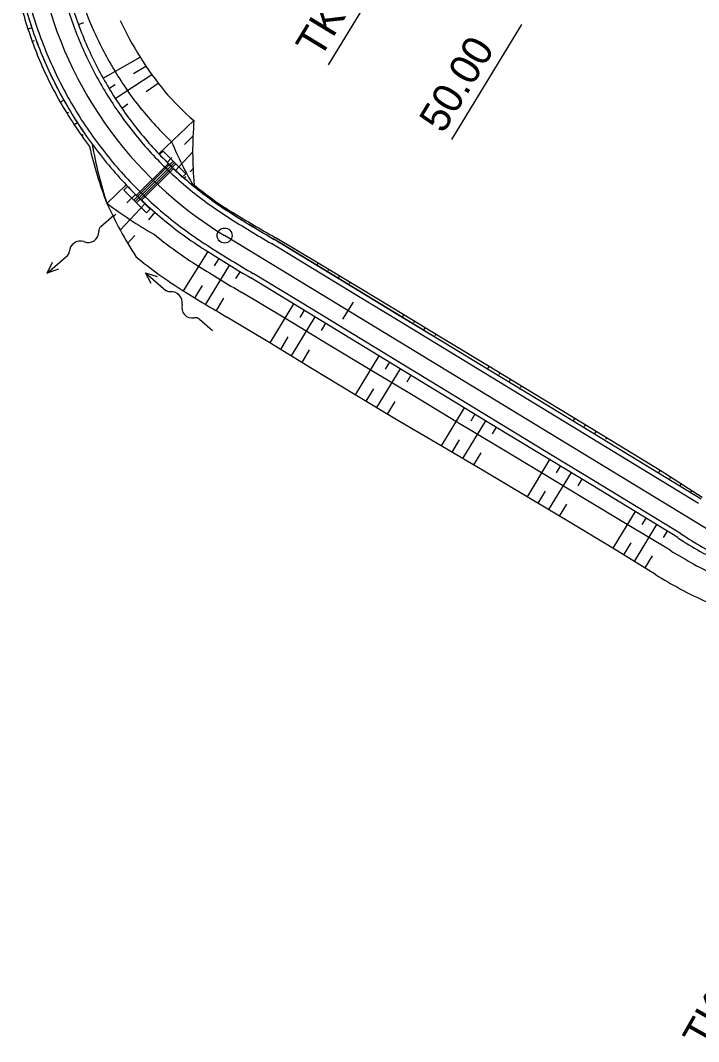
# Model space of a CAD drawing. Extents: x -481645 to -478728, y -1113199 to -1110710.
# Drawn here: x -479818.4 to -479750.6, y -1112835 to -1112732.9 of the extents above; entities that cross this region are included whole.
import ezdxf

# ---------------------------------------------------------------- set-up
doc = ezdxf.new("R2010")
doc.units = 0
for name, color, linetype in [('CP14_HECTOMETRY', 7, 'Continuous'), ('CP14_HLBODY', 7, 'Continuous'), ('CP14_HRANA_TELESO', 7, 'Continuous'), ('CP14_PRIKOP', 7, 'Continuous'), ('CP14_ZPEVKRAJ', 7, 'Continuous'), ('CP1_HATCH_SLOPE_L', 7, 'Continuous'), ('CP1_HATCH_SLOPE_R', 7, 'Continuous'), ('CP1_HLBODY', 7, 'Continuous'), ('CP1_HRANA_TELESO', 7, 'Continuous'), ('CP1_OSA', 7, 'Continuous'), ('CP1_STANICENI', 7, 'Continuous'), ('CP1_VOZOVKA', 7, 'Continuous'), ('CP1_ZPEVKRAJ', 7, 'Continuous')]:
    doc.layers.add(name, color=color, linetype=linetype)

# ---------------------------------------------------------------- blocks, each defined once
blk = doc.blocks.new('A$C716')
at = {"layer": 'CP14_ZPEVKRAJ'}
for p, q in [((-5.015, 2.333), (-4.471, 3.623)), ((-4.01, 3.428), (-4.554, 2.138)), ((-4.01, 3.428), (-4.471, 3.623)), ((-5.17, 1.964), (-5.015, 2.333)), ((0, 0), (-5.093, 2.148)), ((-5.015, 2.333), (-0.383, 0.379)), ((-4.554, 2.138), (-5.015, 2.333)), ((-0.325, 0.517), (-4.496, 2.277)), ((-5.715, 0.674), (-5.17, 1.964)), ((-4.71, 1.77), (-5.254, 0.48)), ((-0.078, -0.184), (-5.171, 1.964)), ((-4.71, 1.77), (-5.17, 1.964)), ((-4.768, 1.632), (-0.597, -0.128)), ((0.161, 1.669), (-0.383, 0.379)), ((0.078, 0.184), (0.622, 1.474)), ((0.161, 1.669), (0.622, 1.474)), ((-5.254, 0.48), (-5.715, 0.674)), ((-0.538, 0.01), (-1.083, -1.28)), ((-0.078, -0.184), (-0.999, 0.204)), ((0.078, 0.184), (-0.844, 0.573)), ((-0.538, 0.01), (-0.383, 0.379)), ((-0.078, -0.184), (0.078, 0.184)), ((-0.622, -1.474), (-0.078, -0.184)), ((-1.083, -1.28), (-0.622, -1.474))]:
    blk.add_line(p, q, dxfattribs=at)
blk = doc.blocks.new('A$C70B')
at = {"layer": 'CP14_HLBODY'}
for p, q in [((0.87, 0), (-0.87, 0)), ((6.86, 0.43), (7.97, 0)), ((7.97, 0), (5.28, 0)), ((7.97, 0), (6.86, -0.48))]:
    blk.add_line(p, q, dxfattribs=at)
for centre, radius, start, end in [((0.87, 0.58), 0.582, 269.6924, 322.7901), ((2.17, -0.42), 1.05, 24.4039, 142.0836), ((4.08, 0.59), 1.11, 210.8873, 317.3707), ((5.32, -0.64), 0.636, 85.9766, 131.7248)]:
    blk.add_arc(centre, radius, start, end, dxfattribs=at)

msp = doc.modelspace()

# ---------------------------------------------------------------- linework, layer by layer
at = {"layer": 'CP14_HRANA_TELESO'}
for p, q in [((-479817.25, -1112733.66), (-479817.64, -1112733.79)), ((-479817.01, -1112734.98), (-479817.2, -1112735.05)), ((-479816.81, -1112734.91), (-479816.81, -1112734.91)), ((-479814.05, -1112740.89), (-479814.41, -1112741.09)), ((-479813.56, -1112742.14), (-479813.73, -1112742.24)), ((-479813.39, -1112742.04), (-479813.39, -1112742.04)), ((-479812.69, -1112743.16), (-479813.01, -1112743.36)), ((-479812.11, -1112744.36), (-479812.26, -1112744.47)), ((-479811.96, -1112744.26), (-479811.96, -1112744.26)), ((-479807.8, -1112749.38), (-479809.74, -1112751.22)), ((-479806.87, -1112750.32), (-479807.73, -1112751.18)), ((-479805.92, -1112751.23), (-479808.41, -1112753.91)), ((-479808.84, -1112752.31), (-479809.1, -1112752.57)), ((-479804.94, -1112752.11), (-479805.59, -1112752.86)), ((-479806.95, -1112754.42), (-479807.66, -1112755.23)), ((-479799.65, -1112756.05), (-479802.1, -1112759.96)), ((-479798.55, -1112756.72), (-479799, -1112757.46)), ((-479797.48, -1112757.37), (-479799.88, -1112761.3)), ((-479796.42, -1112758.02), (-479796.86, -1112758.75)), ((-479800.2, -1112759.42), (-479800.95, -1112760.65)), ((-479798.06, -1112760.71), (-479798.8, -1112761.94)), ((-479791.08, -1112761.26), (-479793.45, -1112765.16)), ((-479790.01, -1112761.91), (-479790.45, -1112762.63)), ((-479788.94, -1112762.56), (-479791.32, -1112766.47)), ((-479787.87, -1112763.21), (-479788.31, -1112763.93)), ((-479791.63, -1112764.58), (-479792.38, -1112765.82)), ((-479789.5, -1112765.88), (-479790.25, -1112767.12)), ((-479782.53, -1112766.46), (-479784.91, -1112770.37)), ((-479781.46, -1112767.11), (-479781.89, -1112767.81)), ((-479780.4, -1112767.76), (-479782.77, -1112771.65)), ((-479779.33, -1112768.41), (-479779.75, -1112769.1)), ((-479783.08, -1112769.76), (-479783.84, -1112771.01)), ((-479780.93, -1112771.05), (-479781.69, -1112772.3)), ((-479773.99, -1112771.66), (-479776.31, -1112775.47)), ((-479772.92, -1112772.31), (-479773.33, -1112772.99)), ((-479771.85, -1112772.96), (-479774.15, -1112776.74)), ((-479770.79, -1112773.61), (-479771.2, -1112774.28)), ((-479774.49, -1112774.88), (-479775.23, -1112776.1)), ((-479772.34, -1112776.16), (-479773.07, -1112777.37)), ((-479765.45, -1112776.85), (-479767.7, -1112780.56)), ((-479763.31, -1112778.15), (-479765.56, -1112781.85)), ((-479764.38, -1112777.5), (-479764.78, -1112778.16)), ((-479762.24, -1112778.8), (-479762.64, -1112779.46)), ((-479765.9, -1112780.01), (-479766.63, -1112781.2)), ((-479763.76, -1112781.3), (-479764.48, -1112782.49)), ((-479756.9, -1112782.05), (-479759.12, -1112785.7)), ((-479754.77, -1112783.35), (-479757, -1112787.02)), ((-479755.83, -1112782.7), (-479756.22, -1112783.34)), ((-479753.7, -1112784), (-479754.08, -1112784.63)), ((-479757.34, -1112785.17), (-479758.06, -1112786.36)), ((-479755.2, -1112786.47), (-479755.93, -1112787.68))]:
    msp.add_line(p, q, dxfattribs=at)
at = {"layer": 'CP14_PRIKOP'}
for p, q in [((-479812.59, -1112733.35), (-479812.04, -1112733.14)), ((-479810.12, -1112738.7), (-479806.4, -1112736.61)), ((-479807.07, -1112738.24), (-479805.83, -1112737.49)), ((-479808.91, -1112740.72), (-479805.23, -1112738.35)), ((-479809.53, -1112739.72), (-479808.92, -1112739.35)), ((-479805.82, -1112740.02), (-479804.61, -1112739.19)), ((-479808.25, -1112741.7), (-479807.64, -1112741.28)), ((-479804.54, -1112746.27), (-479801.03, -1112742.94)), ((-479801.96, -1112745.34), (-479801.14, -1112744.51)), ((-479803.71, -1112747.12), (-479803.25, -1112746.65)), ((-479802.86, -1112747.93), (-479801.17, -1112746.11)), ((-479801.4, -1112748.06), (-479801.12, -1112747.74)), ((-479801.98, -1112748.72), (-479801.84, -1112748.55)), ((-479797.25, -1112752.24), (-479797.18, -1112752.12)), ((-479796.21, -1112752.87), (-479796.21, -1112752.87)), ((-479796.17, -1112752.8), (-479796.13, -1112752.74)), ((-479795.15, -1112753.52), (-479795.05, -1112753.37)), ((-479794.08, -1112754.17), (-479794.07, -1112754.17)), ((-479794.02, -1112754.08), (-479793.98, -1112754.01)), ((-479788.74, -1112757.42), (-479788.6, -1112757.19)), ((-479787.67, -1112758.07), (-479787.67, -1112758.06)), ((-479787.6, -1112757.95), (-479787.53, -1112757.84)), ((-479786.6, -1112758.72), (-479786.46, -1112758.48)), ((-479785.53, -1112759.37), (-479785.53, -1112759.36)), ((-479785.46, -1112759.24), (-479785.39, -1112759.13)), ((-479780.19, -1112762.62), (-479780.04, -1112762.37)), ((-479779.05, -1112763.14), (-479778.97, -1112763.02)), ((-479779.13, -1112763.27), (-479779.12, -1112763.26)), ((-479778.06, -1112763.92), (-479777.9, -1112763.66)), ((-479776.99, -1112764.56), (-479776.99, -1112764.56)), ((-479776.91, -1112764.43), (-479776.84, -1112764.31)), ((-479771.65, -1112767.81), (-479771.49, -1112767.55)), ((-479770.5, -1112768.33), (-479770.42, -1112768.2)), ((-479770.58, -1112768.46), (-479770.58, -1112768.46)), ((-479769.51, -1112769.11), (-479769.35, -1112768.85)), ((-479768.45, -1112769.76), (-479768.44, -1112769.76)), ((-479768.36, -1112769.62), (-479768.28, -1112769.5)), ((-479763.11, -1112773.01), (-479762.94, -1112772.74)), ((-479761.95, -1112773.52), (-479761.87, -1112773.38)), ((-479762.04, -1112773.66), (-479762.04, -1112773.65)), ((-479760.97, -1112774.31), (-479760.8, -1112774.03)), ((-479759.9, -1112774.96), (-479759.9, -1112774.95)), ((-479759.82, -1112774.81), (-479759.73, -1112774.68)), ((-479754.56, -1112778.21), (-479754.39, -1112777.92)), ((-479753.49, -1112778.85), (-479753.49, -1112778.85)), ((-479753.42, -1112778.72), (-479753.34, -1112778.6)), ((-479752.43, -1112779.51), (-479752.29, -1112779.28)), ((-479751.36, -1112780.16), (-479751.36, -1112780.15)), ((-479751.3, -1112780.06), (-479751.24, -1112779.97))]:
    msp.add_line(p, q, dxfattribs=at)
at = {"layer": 'CP1_HATCH_SLOPE_L'}
for p, q in [((-479775.24, -1112744.85), (-479768.23, -1112733.32)), ((-479785.11, -1112761.09), (-479786.16, -1112762.79))]:
    msp.add_line(p, q, dxfattribs=at)
at = {"layer": 'CP1_HATCH_SLOPE_R'}
msp.add_line((-479787.57, -1112737.36), (-479772.13, -1112711.98), dxfattribs=at)
msp.add_circle((-479797.96, -1112754.44), 0.75, dxfattribs=at)
at = {"layer": 'CP1_HLBODY'}
for p, q in [((-479789, -1112757.85), (-479793.27, -1112755.25)), ((-479784.73, -1112760.45), (-479789, -1112757.85)), ((-479790.82, -1112760.84), (-479795.09, -1112758.24)), ((-479786.54, -1112763.44), (-479790.82, -1112760.84)), ((-479780.45, -1112763.04), (-479784.73, -1112760.45)), ((-479776.18, -1112765.64), (-479780.45, -1112763.04)), ((-479782.27, -1112766.03), (-479786.54, -1112763.44)), ((-479778, -1112768.63), (-479782.27, -1112766.03)), ((-479771.91, -1112768.24), (-479776.18, -1112765.64)), ((-479767.64, -1112770.84), (-479771.91, -1112768.24)), ((-479773.73, -1112771.23), (-479778, -1112768.63)), ((-479769.46, -1112773.83), (-479773.73, -1112771.23)), ((-479763.37, -1112773.44), (-479767.64, -1112770.84)), ((-479765.18, -1112776.43), (-479769.46, -1112773.83)), ((-479759.09, -1112776.03), (-479763.37, -1112773.44)), ((-479760.91, -1112779.02), (-479765.18, -1112776.43)), ((-479754.82, -1112778.63), (-479759.09, -1112776.03)), ((-479756.64, -1112781.62), (-479760.91, -1112779.02)), ((-479750.55, -1112781.23), (-479754.82, -1112778.63)), ((-479752.37, -1112784.22), (-479756.64, -1112781.62))]:
    msp.add_line(p, q, dxfattribs=at)
for centre, radius, start, end in [((-479777.17, -1112720.27), 38.25, 194.8971, 202.0591), ((-479777.17, -1112720.27), 41.75, 194.8971, 202.0591), ((-479777.17, -1112720.27), 38.25, 202.0591, 209.2211), ((-479777.17, -1112720.27), 41.75, 202.0591, 209.2211), ((-479777.17, -1112720.27), 38.25, 209.2211, 216.383), ((-479777.17, -1112720.27), 41.75, 209.2211, 216.383), ((-479777.17, -1112720.27), 38.25, 216.383, 223.545), ((-479777.17, -1112720.27), 41.75, 216.383, 223.545), ((-479777.17, -1112720.27), 38.25, 223.545, 230.707), ((-479777.17, -1112720.27), 41.75, 223.545, 230.707), ((-479777.17, -1112720.27), 38.25, 230.707, 237.869), ((-479777.17, -1112720.27), 41.75, 230.707, 237.869), ((-479735.7, -1112655.98), 114.75, 237.4032, 239.8874), ((-479732.07, -1112650), 125.25, 237.4922, 239.7911), ((-479733.92, -1112756.78), 33.07, 236.0926, 245.1432)]:
    msp.add_arc(centre, radius, start, end, dxfattribs=at)
at = {"layer": 'CP1_HRANA_TELESO'}
for p, q in [((-479788.6, -1112757.19), (-479792.9, -1112754.64)), ((-479784.32, -1112759.77), (-479788.6, -1112757.19)), ((-479780.04, -1112762.37), (-479784.32, -1112759.77)), ((-479793.45, -1112765.16), (-479797.73, -1112762.59)), ((-479775.77, -1112764.96), (-479780.04, -1112762.37)), ((-479789.19, -1112767.78), (-479793.45, -1112765.16)), ((-479771.49, -1112767.55), (-479775.77, -1112764.96)), ((-479784.91, -1112770.37), (-479789.19, -1112767.78)), ((-479767.22, -1112770.14), (-479771.49, -1112767.55)), ((-479762.94, -1112772.74), (-479767.22, -1112770.14)), ((-479780.62, -1112772.94), (-479784.91, -1112770.37)), ((-479776.31, -1112775.47), (-479780.62, -1112772.94)), ((-479758.66, -1112775.33), (-479762.94, -1112772.74)), ((-479754.39, -1112777.92), (-479758.66, -1112775.33)), ((-479771.99, -1112778), (-479776.31, -1112775.47)), ((-479767.7, -1112780.56), (-479771.99, -1112778)), ((-479750.2, -1112780.65), (-479754.39, -1112777.92)), ((-479763.41, -1112783.14), (-479767.7, -1112780.56)), ((-479759.12, -1112785.7), (-479763.41, -1112783.14)), ((-479754.87, -1112788.33), (-479759.12, -1112785.7))]:
    msp.add_line(p, q, dxfattribs=at)
for centre, radius, start, end in [((-479777.08, -1112720.54), 42.66, 194.5096, 201.6717), ((-479777.98, -1112718.7), 33.59, 205.0483, 212.2201), ((-479777.25, -1112720.11), 42.67, 202.2915, 209.4535), ((-479778.09, -1112718.92), 33.38, 212.0163, 219.1868), ((-479779.16, -1112718.11), 33.1, 221.4387, 228.6289), ((-479777.39, -1112719.93), 42.63, 209.7635, 216.9258), ((-479765.9, -1112745.98), 35.26, 175.0636, 185.5386), ((-479768.84, -1112735.63), 43.77, 193.085, 200.8657), ((-479777.19, -1112720.26), 37.62, 230.7293, 237.8913), ((-479768.04, -1112732.04), 45.9, 204.698, 212.2574), ((-479737.85, -1112656.13), 112.84, 238.2814, 240.8033), ((-479777.22, -1112720.23), 46.87, 230.7782, 237.9402), ((-479727.35, -1112640.88), 140.59, 237.8841, 239.962), ((-479732.26, -1112752.32), 42.52, 237.8719, 245.7214)]:
    msp.add_arc(centre, radius, start, end, dxfattribs=at)
at = {"layer": 'CP1_OSA'}
msp.add_line((-479749.36, -1112784), (-479797.96, -1112754.44), dxfattribs=at)
msp.add_arc((-479777.17, -1112720.27), 40, 143.5927, 238.6906, dxfattribs=at)
at = {"layer": 'CP1_STANICENI'}
for p, q in [((-479789, -1112757.85), (-479793.27, -1112755.25)), ((-479784.73, -1112760.45), (-479789, -1112757.85)), ((-479790.82, -1112760.84), (-479795.09, -1112758.24)), ((-479786.54, -1112763.44), (-479790.82, -1112760.84)), ((-479780.45, -1112763.04), (-479784.73, -1112760.45)), ((-479776.18, -1112765.64), (-479780.45, -1112763.04)), ((-479782.27, -1112766.03), (-479786.54, -1112763.44)), ((-479778, -1112768.63), (-479782.27, -1112766.03)), ((-479771.91, -1112768.24), (-479776.18, -1112765.64)), ((-479767.64, -1112770.84), (-479771.91, -1112768.24)), ((-479773.73, -1112771.23), (-479778, -1112768.63)), ((-479769.46, -1112773.83), (-479773.73, -1112771.23)), ((-479763.37, -1112773.44), (-479767.64, -1112770.84)), ((-479765.18, -1112776.43), (-479769.46, -1112773.83)), ((-479759.09, -1112776.03), (-479763.37, -1112773.44)), ((-479760.91, -1112779.02), (-479765.18, -1112776.43)), ((-479754.82, -1112778.63), (-479759.09, -1112776.03)), ((-479756.64, -1112781.62), (-479760.91, -1112779.02)), ((-479750.55, -1112781.23), (-479754.82, -1112778.63)), ((-479752.37, -1112784.22), (-479756.64, -1112781.62))]:
    msp.add_line(p, q, dxfattribs=at)
for centre, radius, start, end in [((-479777.17, -1112720.27), 38.25, 194.8971, 202.0591), ((-479777.17, -1112720.27), 41.75, 194.8971, 202.0591), ((-479777.17, -1112720.27), 38.25, 202.0591, 209.2211), ((-479777.17, -1112720.27), 41.75, 202.0591, 209.2211), ((-479777.17, -1112720.27), 38.25, 209.2211, 216.383), ((-479777.17, -1112720.27), 41.75, 209.2211, 216.383), ((-479777.17, -1112720.27), 38.25, 216.383, 223.545), ((-479777.17, -1112720.27), 41.75, 216.383, 223.545), ((-479777.17, -1112720.27), 38.25, 223.545, 230.707), ((-479777.17, -1112720.27), 41.75, 223.545, 230.707), ((-479777.17, -1112720.27), 38.25, 230.707, 237.869), ((-479777.17, -1112720.27), 41.75, 230.707, 237.869), ((-479735.7, -1112655.98), 114.75, 237.4032, 239.8874), ((-479732.07, -1112650), 125.25, 237.4922, 239.7911), ((-479733.92, -1112756.78), 33.07, 236.0926, 245.1432)]:
    msp.add_arc(centre, radius, start, end, dxfattribs=at)
at = {"layer": 'CP1_VOZOVKA'}
for p, q in [((-479788.74, -1112757.42), (-479793.01, -1112754.82)), ((-479784.47, -1112760.02), (-479788.74, -1112757.42)), ((-479791.08, -1112761.26), (-479795.35, -1112758.67)), ((-479780.19, -1112762.62), (-479784.47, -1112760.02)), ((-479786.8, -1112763.86), (-479791.08, -1112761.26)), ((-479775.92, -1112765.21), (-479780.19, -1112762.62)), ((-479782.53, -1112766.46), (-479786.8, -1112763.86)), ((-479771.65, -1112767.81), (-479775.92, -1112765.21)), ((-479778.26, -1112769.06), (-479782.53, -1112766.46)), ((-479767.38, -1112770.41), (-479771.65, -1112767.81)), ((-479773.99, -1112771.66), (-479778.26, -1112769.06)), ((-479763.11, -1112773.01), (-479767.38, -1112770.41)), ((-479769.72, -1112774.26), (-479773.99, -1112771.66)), ((-479758.84, -1112775.61), (-479763.11, -1112773.01)), ((-479765.45, -1112776.85), (-479769.72, -1112774.26)), ((-479754.56, -1112778.21), (-479758.84, -1112775.61)), ((-479761.17, -1112779.45), (-479765.45, -1112776.85)), ((-479750.29, -1112780.8), (-479754.56, -1112778.21)), ((-479756.9, -1112782.05), (-479761.17, -1112779.45)), ((-479752.63, -1112784.65), (-479756.9, -1112782.05))]:
    msp.add_line(p, q, dxfattribs=at)
for centre, radius, start, end in [((-479777.17, -1112720.27), 37.75, 194.8971, 202.0591), ((-479777.17, -1112720.27), 42.25, 194.8971, 202.0591), ((-479777.17, -1112720.27), 37.75, 202.0591, 209.2211), ((-479777.17, -1112720.27), 42.25, 202.0591, 209.2211), ((-479777.17, -1112720.27), 37.75, 209.2211, 216.383), ((-479777.17, -1112720.27), 42.25, 209.2211, 216.383), ((-479777.17, -1112720.27), 37.75, 216.383, 223.545), ((-479777.17, -1112720.27), 42.25, 216.383, 223.545), ((-479777.17, -1112720.27), 37.75, 223.545, 230.707), ((-479777.17, -1112720.27), 42.25, 223.545, 230.707), ((-479777.17, -1112720.27), 37.75, 230.707, 237.869), ((-479777.17, -1112720.27), 42.25, 230.707, 237.869), ((-479736.22, -1112656.84), 113.25, 237.3891, 239.9026), ((-479731.55, -1112649.14), 126.75, 237.5037, 239.7786), ((-479731.25, -1112752.03), 39.01, 236.7567, 244.5204)]:
    msp.add_arc(centre, radius, start, end, dxfattribs=at)
at = {"layer": 'CP1_ZPEVKRAJ'}
for p, q in [((-479788.73, -1112757.41), (-479793, -1112754.81)), ((-479784.46, -1112760.01), (-479788.73, -1112757.41)), ((-479780.19, -1112762.61), (-479784.46, -1112760.01)), ((-479791.95, -1112762.71), (-479796.24, -1112760.13)), ((-479787.67, -1112765.29), (-479791.95, -1112762.71)), ((-479775.92, -1112765.21), (-479780.19, -1112762.61)), ((-479771.65, -1112767.8), (-479775.92, -1112765.21)), ((-479783.39, -1112767.86), (-479787.67, -1112765.29)), ((-479779.1, -1112770.44), (-479783.39, -1112767.86)), ((-479767.37, -1112770.4), (-479771.65, -1112767.8)), ((-479774.82, -1112773.02), (-479779.1, -1112770.44)), ((-479763.1, -1112773), (-479767.37, -1112770.4)), ((-479770.53, -1112775.6), (-479774.82, -1112773.02)), ((-479758.83, -1112775.6), (-479763.1, -1112773)), ((-479766.25, -1112778.18), (-479770.53, -1112775.6)), ((-479754.56, -1112778.2), (-479758.83, -1112775.6)), ((-479761.97, -1112780.76), (-479766.25, -1112778.18)), ((-479750.29, -1112780.8), (-479754.56, -1112778.2)), ((-479757.68, -1112783.33), (-479761.97, -1112780.76)), ((-479753.4, -1112785.91), (-479757.68, -1112783.33))]:
    msp.add_line(p, q, dxfattribs=at)
for centre, radius, start, end in [((-479777.63, -1112718.98), 36.63, 197.0336, 204.2005), ((-479777.17, -1112720.27), 42.26, 194.8971, 202.0591), ((-479777.8, -1112719.02), 36.46, 204.2517, 211.4189), ((-479777.17, -1112720.27), 42.26, 202.0591, 209.2211), ((-479777.85, -1112719.26), 36.3, 211.1291, 218.2951), ((-479777.17, -1112720.27), 42.26, 209.2211, 216.383), ((-479778.39, -1112718.89), 36.1, 219.2873, 226.4585), ((-479768.27, -1112737.78), 43.59, 189.9802, 197.9498), ((-479769.21, -1112730.94), 36.86, 202.5242, 210.1847), ((-479777.17, -1112720.27), 37.74, 230.707, 237.8689), ((-479783.02, -1112715.69), 44.45, 233.0586, 240.3217), ((-479736.23, -1112656.86), 113.22, 237.3888, 239.9029), ((-479777.16, -1112720.28), 43.98, 230.6919, 237.8539), ((-479730.23, -1112645.87), 131.95, 237.7903, 239.9863), ((-479720.14, -1112731.68), 63.62, 238.4773, 243.4026)]:
    msp.add_arc(centre, radius, start, end, dxfattribs=at)

# ---------------------------------------------------------------- block references
at = {"layer": 'CP14_HECTOMETRY'}
for p, rotation in [((-479809.69, -1112752.98), -139.03471960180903), ((-479799.83, -1112763.37), 139.26816149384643)]:
    msp.add_blockref('A$C70B', p, dxfattribs=dict(at, rotation=rotation))
at = {"layer": 'CP14_ZPEVKRAJ', "rotation": 67.70351917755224}
msp.add_blockref('A$C716', (-479802.98, -1112747.13), dxfattribs=at)

# ---------------------------------------------------------------- texts
at = {"layer": 'CP1_HATCH_SLOPE_L'}
msp.add_text('50.00', height=2.999, rotation=58.6906, dxfattribs=at).set_placement((-479776.1, -1112744.33))
at = {"layer": 'CP1_HATCH_SLOPE_R'}
for s, height, rotation, p in [('TK 0.664426', 3, 58.6906, (-479788.42, -1112736.84)), ('TK 0.580883', 2.999, 60.6378, (-479749.66, -1112835.95))]:
    msp.add_text(s, height=height, rotation=rotation, dxfattribs=at).set_placement(p)

doc.saveas('drawing.dxf')
